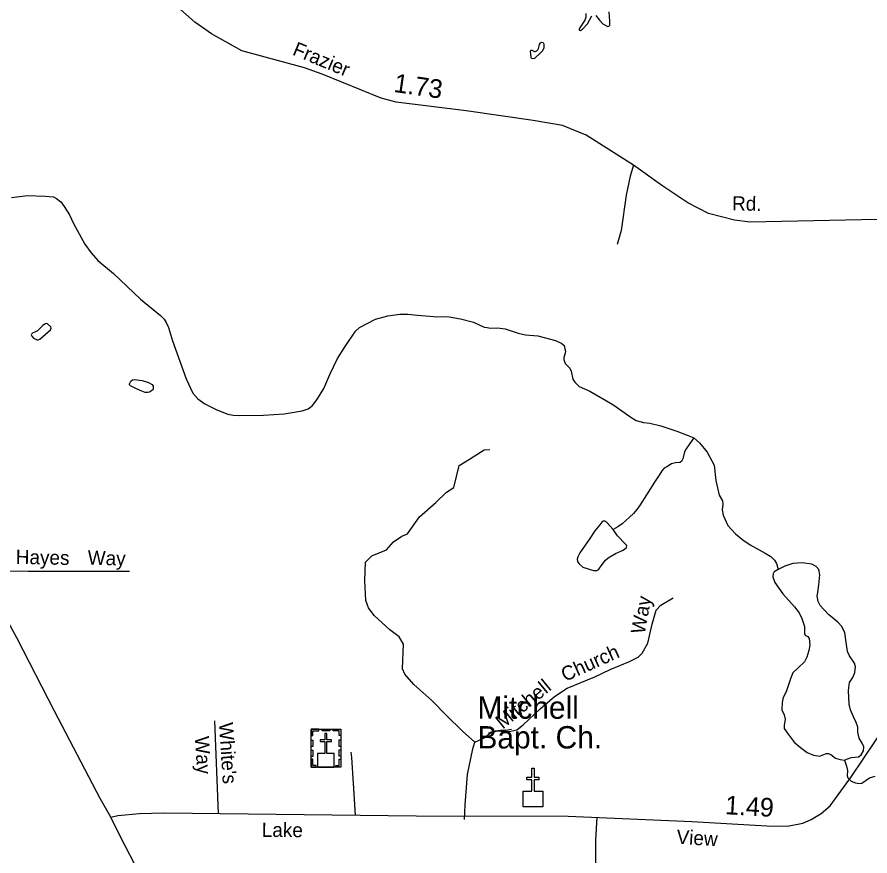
# Model space of a CAD drawing. Extents: x 2126262 to 2293712, y 749403 to 919119.
# Drawn here: x 2205515 to 2211231, y 900113 to 905735 of the extents above; entities that cross this region are included whole.
import ezdxf

# ---------------------------------------------------------------- set-up
doc = ezdxf.new("R2010")
doc.units = 0
for name, color, linetype in [('Exist Cultural Church CELL', 7, 'Continuous'), ('Exist Cultural Church Label', 7, 'Continuous'), ('Exist Cultural Church with Cemetery CELL', 7, 'Continuous'), ('Exist Hydrographic Creek Single Shore', 7, 'Continuous'), ('Exist Hydrographic Lake Shore', 7, 'Continuous'), ('Exist Hydrographic Misc Water Feature', 7, 'Continuous'), ('Exist Road Non-System Type 51', 7, 'Continuous'), ('Exist Road Non-System Type 51 Label', 7, 'Continuous'), ('Exist Road Primary NC Attributed', 7, 'Continuous'), ('Exist Road Secondary Mileage Hundredths English Label', 7, 'Continuous'), ('Exist Road Secondary Type 51 Attributed', 7, 'Continuous'), ('Exist Road Secondary Type 51 Label', 7, 'Continuous')]:
    doc.layers.add(name, color=color, linetype=linetype)

msp = doc.modelspace()

# ---------------------------------------------------------------- linework, layer by layer
at = {"layer": 'Exist Cultural Church CELL'}
msp.add_lwpolyline([(2208907, 900548), (2208963.9, 900548.1), (2208963.9, 900624.2), (2208931.9, 900624.2), (2208931.9, 900640.2), (2208963.9, 900640.2), (2208963.9, 900700.4), (2208980, 900700.4), (2208980, 900640.2), (2209012, 900640.2), (2209012, 900624.2), (2208980, 900624.2), (2208980, 900548.1), (2209037.6, 900548), (2209037.6, 900441.5), (2208907, 900441.5)], close=True, dxfattribs=at)
at = {"layer": 'Exist Cultural Church with Cemetery CELL'}
for points in [[(2207485.4, 900963.6), (2207684.5, 900963.6), (2207684.5, 900709), (2207485.4, 900709)], [(2207485.4, 900920.3), (2207496.8, 900920.3), (2207496.8, 900952.5), (2207537.3, 900952.5), (2207537.3, 900963.6), (2207485.4, 900963.6)], [(2207559.5, 900963.6), (2207611.3, 900963.6), (2207611.3, 900952.2), (2207559.5, 900952.2)], [(2207684.6, 900920.2), (2207673.2, 900920.2), (2207673.2, 900952.4), (2207632.7, 900952.4), (2207632.7, 900963.5), (2207684.6, 900963.5)], [(2207485.4, 900846.1), (2207485.4, 900889.4), (2207496.8, 900889.4), (2207496.8, 900846.1)], [(2207528.5, 900709), (2207640.6, 900709), (2207640.6, 900799.6), (2207589.9, 900799.6), (2207589.9, 900881.1), (2207622.9, 900881.1), (2207622.9, 900892.1), (2207589.9, 900892.1), (2207589.9, 900934.3), (2207578.3, 900934.3), (2207578.3, 900892.1), (2207545.2, 900892.1), (2207545.2, 900881.1), (2207578.3, 900881.1), (2207578.3, 900799.6), (2207528.5, 900799.6)], [(2207673.1, 900847.2), (2207673.1, 900890.5), (2207684.5, 900890.5), (2207684.5, 900847.2)], [(2207485.4, 900778.9), (2207485.4, 900822.2), (2207496.8, 900822.2), (2207496.8, 900778.9)], [(2207673.1, 900781.2), (2207673.1, 900824.5), (2207684.5, 900824.5), (2207684.5, 900781.2)], [(2207518.5, 900709), (2207518.5, 900720.5), (2207496.5, 900720.5), (2207496.5, 900760.9), (2207485.4, 900760.9), (2207485.4, 900709)], [(2207651.4, 900709), (2207651.4, 900720.5), (2207673.4, 900720.5), (2207673.4, 900760.9), (2207684.5, 900760.9), (2207684.5, 900709)]]:
    msp.add_lwpolyline(points, close=True, dxfattribs=at)
at = {"layer": 'Exist Hydrographic Creek Single Shore'}
for points in [[(2205476.9, 904526.3), (2205584.9, 904538.2), (2205702.1, 904535.5), (2205758.1, 904530.8), (2205779.2, 904518.9), (2205808.2, 904496.5), (2205830.6, 904466.2), (2205866.1, 904409.5), (2205893.8, 904351.5), (2205969.9, 904213.3), (2206012.1, 904155.3), (2206055.6, 904103.9), (2206160.9, 904016.9), (2206341.4, 903844.2), (2206475.2, 903734.6), (2206500.3, 903709.5), (2206514.8, 903688.4), (2206529.2, 903655.5), (2206556.9, 903565.9), (2206647.8, 903310.5), (2206692.6, 903214.3), (2206726.8, 903177.4), (2206772.9, 903143.2), (2206853.3, 903102.3), (2206928.4, 903073.3), (2206962.6, 903066.7), (2207004.8, 903064.1), (2207165.5, 903068), (2207304.3, 903075.9), (2207425.5, 903095.7), (2207466.4, 903110.2), (2207495.4, 903132.6), (2207523, 903169.5), (2207571.8, 903246), (2207611.3, 903339.5), (2207662.7, 903447.6), (2207712.7, 903528), (2207783.8, 903629.5), (2207810.8, 903655.1), (2207916.2, 903710.5), (2207999.2, 903732.9), (2208079.6, 903743.4), (2208133.6, 903744.7), (2208199.5, 903736.8), (2208304.8, 903728.9), (2208411.5, 903725), (2208487.9, 903713.1), (2208574.9, 903690.7), (2208646.5, 903657.7), (2208665, 903653.8), (2208687.4, 903651.1), (2208734.8, 903652.5), (2208786.2, 903644.6), (2208874.4, 903615.6), (2208921.9, 903606.3), (2209006.2, 903599.7), (2209123.4, 903568.1), (2209165, 903547.5), (2209180.8, 903534.4), (2209186.1, 903512), (2209190.1, 903494.8), (2209187.4, 903481.6), (2209179.5, 903454), (2209179.5, 903440.8), (2209188.7, 903413.1), (2209219, 903381.5), (2209229.6, 903361.7), (2209240.1, 903307.7), (2209253.3, 903287.9), (2209282.3, 903260.2), (2209354.7, 903227.3), (2209507.1, 903138.3), (2209629.6, 903052.6), (2209665.2, 903031.5), (2209712.6, 903018.4), (2209756.1, 903014.4), (2209829.8, 902995.9), (2209937.9, 902960.4), (2210005.1, 902934), (2210051.2, 902914.2)], [(2210051.2, 902914.2), (2210089.7, 902880.6), (2210141.1, 902820), (2210187.2, 902731.7), (2210197.8, 902630.2), (2210221.5, 902531.7), (2210242.5, 902493.5), (2210245.2, 902469.8), (2210239.9, 902431.6), (2210246.5, 902397.3), (2210279.4, 902328.7), (2210330.8, 902272.1), (2210378.2, 902231.2), (2210428.3, 902198.3), (2210528, 902142.4), (2210567.5, 902120), (2210591.2, 902096.2), (2210605.7, 902072.5), (2210616.3, 902033)], [(2211061.6, 900754.2), (2211073.4, 900715.2), (2211080, 900684.8), (2211078.6, 900649.3), (2211082.6, 900636.1), (2211106.3, 900615), (2211135.3, 900603.1), (2211157.7, 900599.2), (2211176.1, 900601.8), (2211227.5, 900636.1), (2211267, 900647.9)]]:
    msp.add_lwpolyline(points, dxfattribs=at)
at = {"layer": 'Exist Hydrographic Lake Shore'}
for points in [[(2210616.3, 902033), (2210590, 902017.5), (2210582.1, 902004.4), (2210580.8, 901983.3), (2210593.9, 901945), (2210647.9, 901869.9), (2210725.7, 901782.9), (2210757.3, 901743.4), (2210775.7, 901705.1), (2210792.8, 901651.1), (2210792.8, 901600.2), (2210799.4, 901591), (2210815.2, 901583.1), (2210823.1, 901569.9), (2210828.4, 901527.7), (2210821.8, 901489.5), (2210808.6, 901444.7), (2210791.5, 901414.4), (2210750.7, 901373.5), (2210715.1, 901339.3), (2210701.9, 901306.3), (2210669, 901212.7), (2210649.2, 901174), (2210642.7, 901142.3), (2210641.3, 901092.3), (2210655.8, 901059.3), (2210662.4, 901029), (2210655.8, 900988.1), (2210657.1, 900968.4), (2210682.2, 900928.8), (2210724.3, 900876.1), (2210765.2, 900840.5), (2210811.3, 900806.2), (2210853.4, 900787.8), (2210894.3, 900782.5), (2210915.3, 900789.8), (2210940.4, 900799), (2210952.2, 900799), (2210968, 900792.4), (2211001, 900768.7), (2211032.6, 900759.4), (2211061.6, 900754.2)], [(2211061.6, 900754.2), (2211080, 900763.4), (2211106.3, 900772.6), (2211155.1, 900776.6), (2211172.2, 900789.8), (2211188, 900817.4), (2211189.3, 900845.1), (2211180.1, 900868.8), (2211159, 900903.1), (2211151.1, 900942.7), (2211151.1, 900975.6), (2211139.3, 901008.6), (2211120.8, 901045.5), (2211101.1, 901093.3), (2211091.8, 901130.2), (2211086.6, 901222.5), (2211094.5, 901275.2), (2211115.5, 901308.2), (2211130, 901342.4), (2211135.3, 901380.7), (2211127.4, 901405.7), (2211093.2, 901454.5), (2211080, 901484.3), (2211076, 901514.6), (2211062.8, 901609.5), (2211043.1, 901650.3), (2211015.4, 901680.7), (2210953.5, 901730.7), (2210898.2, 901792), (2210883.7, 901818.4), (2210877.1, 901856.6), (2210882.4, 901879), (2210887.6, 901930.4), (2210895.5, 901997.7), (2210887.6, 902031.9), (2210870.5, 902053), (2210841.5, 902068.8), (2210777, 902078.1), (2210715.1, 902072.8), (2210659.7, 902054.3), (2210616.3, 902033)]]:
    msp.add_lwpolyline(points, dxfattribs=at)
at = {"layer": 'Exist Hydrographic Misc Water Feature'}
for points in [[(2209326.7, 905757.6), (2209327.8, 905733.8), (2209319.5, 905713), (2209283.2, 905656.1), (2209283.2, 905646.8), (2209291.5, 905644.7), (2209305, 905653), (2209337.1, 905690.3), (2209366.1, 905742.1)], [(2209395, 905745.2), (2209418.9, 905715.1), (2209441.6, 905689.2), (2209474.8, 905671.6), (2209482, 905673.7), (2209487.2, 905680.9), (2209487.2, 905707.9), (2209484.1, 905769)], [(2210051.2, 902914.2), (2210023, 902876.3), (2209998.4, 902841.8), (2209990, 902824.9), (2209985, 902811.5), (2209978, 902773.5), (2209968.2, 902756.6), (2209956.2, 902749.5), (2209927.3, 902748.1), (2209901.3, 902740.4), (2209869.6, 902721.4), (2209852.1, 902710.8), (2209837.3, 902694.6), (2209817.6, 902665.8), (2209787, 902617.7), (2209732.8, 902533.2), (2209692, 902466.3), (2209668.1, 902433.9), (2209646.2, 902408.6), (2209618.8, 902382.7), (2209570.3, 902339.8), (2209541.4, 902319.4), (2209509.7, 902300.4)]]:
    msp.add_lwpolyline(points, dxfattribs=at)
for points in [[(2208997.8, 905508), (2209006, 905514.5), (2209010.4, 905523.9), (2209015.8, 905550.7), (2209023, 905561.1), (2209032.3, 905566.6), (2209039.9, 905564.9), (2209043.8, 905560), (2209046.5, 905551.2), (2209044.3, 905527.7), (2209036.6, 905509.1), (2209023.5, 905495.4), (2208983.5, 905456.5), (2208972, 905454.8), (2208963.8, 905457.6), (2208960, 905465.8), (2208956.1, 905506.3), (2208958.9, 905512.3), (2208966, 905512.3), (2208983.5, 905504.1), (2208990.1, 905504.7)], [(2205625.1, 903583.1), (2205648.3, 903572.6), (2205655.8, 903572.6), (2205666.2, 903577.3), (2205702.7, 903606.8), (2205738.1, 903638.7), (2205743.3, 903649.7), (2205741, 903659.6), (2205718.9, 903679.3), (2205710.3, 903682.2), (2205703.3, 903679.9), (2205688.2, 903667.7), (2205650.6, 903632.3), (2205637.8, 903625.4), (2205617, 903615.5), (2205611.8, 903610.3), (2205610, 903605.1), (2205612.9, 903596.4)], [(2206425.8, 903240), (2206416.2, 903229.1), (2206403.3, 903222), (2206387.8, 903218.1), (2206373.7, 903218.1), (2206349.9, 903227.1), (2206315.7, 903242.6), (2206273.9, 903262.6), (2206268.7, 903269.6), (2206268.1, 903277.4), (2206277.1, 903294.1), (2206288.1, 903303.1), (2206301.6, 903305.7), (2206352.4, 903298.6), (2206396.2, 903287), (2206420, 903272.9), (2206427.1, 903261.9), (2206427.8, 903254.2)], [(2209509.7, 902300.4), (2209467.1, 902348.6), (2209455.1, 902355.6), (2209443.2, 902355.6), (2209434.7, 902350.7), (2209420, 902331.7), (2209388.3, 902293), (2209348.2, 902234.5), (2209286.3, 902145.1), (2209272.9, 902117.7), (2209269.4, 902102.9), (2209271.5, 902086), (2209282.8, 902070.5), (2209306.7, 902049.4), (2209378.4, 902026.1), (2209401, 902026.8), (2209413.6, 902036), (2209430.5, 902058.5), (2209459.4, 902094.4), (2209477, 902111.3), (2209524.8, 902140.9), (2209577.6, 902162.7), (2209600.1, 902181), (2209600.8, 902194.4), (2209593.8, 902203.6), (2209539.6, 902259.2)]]:
    msp.add_lwpolyline(points, close=True, dxfattribs=at)
at = {"layer": 'Exist Road Non-System Type 51'}
for points in [[(2209645.9, 904741.4), (2209624.9, 904669.1), (2209597.3, 904541.9), (2209564.1, 904304), (2209536.5, 904210)], [(2208584, 900876.2), (2208500.5, 900948.6), (2208392.8, 901055.1), (2208294.7, 901154.7), (2208174.9, 901262), (2208114.1, 901332.5), (2208098.9, 901367.1), (2208104.7, 901532.1), (2208075.6, 901581.9), (2208013.5, 901628.9), (2207908.5, 901724.3), (2207869.8, 901776.9), (2207852, 901824.5), (2207846.4, 901960), (2207850.6, 902081.7), (2207892, 902124.6), (2207991.5, 902164.7), (2208037.1, 902218.6), (2208093.8, 902255.9), (2208131.1, 902271.1), (2208212.3, 902386.6), (2208321.4, 902482), (2208393.3, 902551.1), (2208443, 902582.9), (2208477.3, 902730.2), (2208547.8, 902773), (2208645.9, 902835.3), (2208683.2, 902838)], [(2205249.9, 902043.7), (2205318.8, 902034.3), (2205379.8, 902028.1), (2205463.2, 902023.1), (2205590.1, 902021.8), (2205790.5, 902021.8), (2206028.2, 902021.8), (2206221.6, 902021.8), (2206267.7, 902020.6)], [(2208584, 900876.2), (2208642, 900902.5), (2208686.3, 900935.7), (2208733.2, 900950.9), (2208787.1, 900948.1), (2208824.4, 900949.5), (2208864.5, 900957.8), (2208905.9, 900991), (2209020.2, 901099.6), (2209116.9, 901181.2), (2209201.2, 901236.5), (2209386.3, 901314), (2209489.3, 901361.8), (2209619.2, 901415.7), (2209678.6, 901444.8), (2209704.8, 901472.4), (2209742.1, 901540.2), (2209772.5, 901666), (2209798.6, 901761), (2209829, 901792.8), (2209911.9, 901844)], [(2206837.8, 901018.7), (2206861.7, 900398.8)], [(2208827.7, 900960.5), (2208790, 900953.8), (2208758, 900953.5), (2208718.1, 900948.9), (2208688.1, 900940.4), (2208672.2, 900934.1)], [(2208513.6, 900357.3), (2208519.1, 900455.5), (2208532.9, 900658.8), (2208568.8, 900830.6), (2208584, 900876.2)], [(2207784.1, 900386.6), (2207769.5, 900598.6), (2207758.5, 900772.8), (2207754.3, 900808.8)], [(2209400.1, 900373.8), (2209392.7, 900218.2), (2209392.7, 900026)]]:
    msp.add_lwpolyline(points, dxfattribs=at)
at = {"layer": 'Exist Road Primary NC Attributed'}
for points in [[(2206143.6, 900372.6), (2206072.5, 900497.6), (2205766.1, 901082.7), (2205513.5, 901575.6), (2205330, 901908.1), (2205249.9, 902043.7), (2205019.5, 902357.8), (2204911.8, 902523.8), (2204633, 902897.7), (2204268.5, 903346.4), (2203971.8, 903683.1), (2203413.5, 904340.6), (2203260.4, 904527.9), (2202947.1, 904879.8), (2202646, 905227.8), (2202270.8, 905674.2), (2201868.8, 906117.1), (2201729.3, 906237.4), (2201463, 906409.6), (2201127.7, 906637.3), (2200698.9, 906917.8), (2200546.6, 907010.7)], [(2207151.9, 893773.2), (2207151.9, 894090.4), (2207161.6, 894369.7), (2207179.5, 894871.3), (2207183.6, 895543.3), (2207196.1, 895778.4), (2207219.6, 895940.2), (2207237.6, 896041.7), (2207342.4, 896528.8), (2207378.3, 896766.1), (2207386.6, 896956.9), (2207377, 897211.8), (2207357.6, 897404), (2207328.6, 897538.1), (2207221.1, 897833), (2206876, 898705.1), (2206679.9, 899178.5), (2206533.6, 899566.2), (2206467.3, 899730.7), (2206334.8, 899995.5), (2206207.7, 900242.3), (2206143.6, 900372.6)]]:
    msp.add_lwpolyline(points, dxfattribs=at)
at = {"layer": 'Exist Road Secondary Type 51 Attributed'}
for points in [[(2211387.8, 904379.6), (2210427.3, 904360.2), (2210322.3, 904372.7), (2210148.2, 904418.3), (2210010.1, 904490.2), (2209842.1, 904601.7), (2209645.9, 904741.4), (2209328.6, 904944.1), (2209171.1, 905007.7), (2208973.5, 905042.3), (2208525.7, 905105.5), (2208055.9, 905163.6), (2207955.1, 905191.2), (2207559.6, 905352.5), (2207440.8, 905395.4), (2207020.8, 905507.4), (2206818.3, 905622.8), (2206706.4, 905700.3), (2206378, 905992.7)], [(2206143.6, 900372.6), (2206191, 900383.9), (2206334.7, 900397.7), (2206500.5, 900403.2), (2208190.3, 900382.5), (2209207.7, 900379.7), (2210037.4, 900343.4), (2210541.2, 900314.3), (2210679.4, 900312.9), (2210780.3, 900332.3), (2210836.9, 900358.6), (2210904.6, 900398.7), (2210965.4, 900449.8), (2211108.5, 900645.1), (2211342, 900993.6), (2211392.5, 901060.7), (2211476.8, 901120.1), (2211634.3, 901203.1), (2211922.4, 901343.6), (2212521.5, 901669.4), (2213110.9, 901999.3), (2213392.4, 902151.1)]]:
    msp.add_lwpolyline(points, dxfattribs=at)

# ---------------------------------------------------------------- texts
at = {"layer": 'Exist Cultural Church Label'}
for s, p in [('Mitchell', (2208600.1, 901032.6)), ('Bapt. Ch.', (2208600.1, 900833.4))]:
    msp.add_text(s, height=150, dxfattribs=at).set_placement(p)
at = {"layer": 'Exist Road Non-System Type 51 Label'}
for s, rotation, p in [('Hayes', 358.8657, (2205505.2, 902070.2)), ('Way', 358.4088, (2205987.1, 902065.6)), ('Way', 79.559, (2209720.6, 901595.4)), ('Church', 24.2256, (2209187.7, 901279.4)), ('Mitchell', 39.3255, (2208769.8, 900959.4)), ("White's", 273.7314, (2206867.4, 901005.1)), ('Way', 273.7314, (2206706, 900912.3))]:
    msp.add_text(s, height=95, rotation=rotation, dxfattribs=at).set_placement(p)
at = {"layer": 'Exist Road Secondary Mileage Hundredths English Label'}
for s, rotation, p in [('1.73', 351.8218, (2208035.2, 905233.6)), ('1.49', 356.7013, (2210258.3, 900393.2))]:
    msp.add_text(s, height=125, rotation=rotation, dxfattribs=at).set_placement(p)
at = {"layer": 'Exist Road Secondary Type 51 Label'}
for s, rotation, p in [('Frazier', 337.4727, (2207354.8, 905484.3)), ('Rd.', 358.8314, (2210306.3, 904439.8)), ('Lake', 359.4298, (2207154.6, 900241.3)), ('View', 356.4447, (2209932.7, 900195.2))]:
    msp.add_text(s, height=95, rotation=rotation, dxfattribs=at).set_placement(p)

doc.saveas('drawing.dxf')
